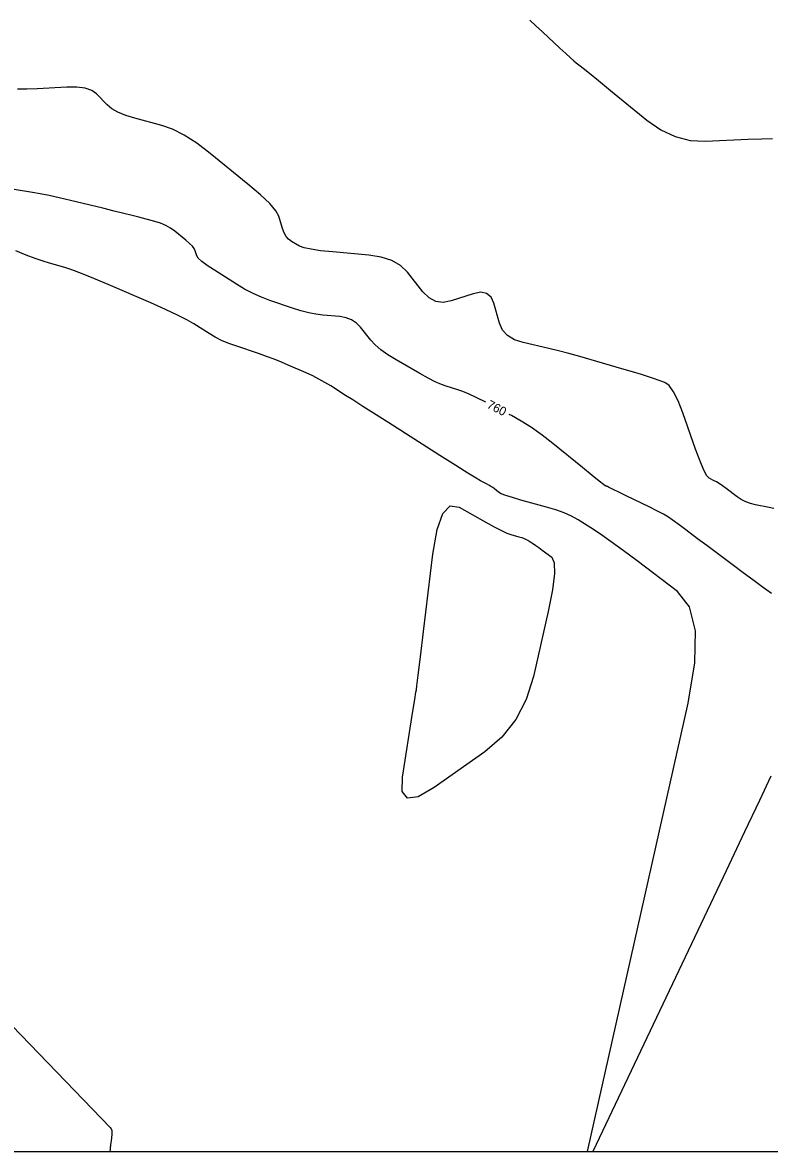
# Model space of a CAD drawing. Extents: x 2082232 to 2083549, y 592624 to 593832.
# Drawn here: x 2082457.3 to 2082517, y 592623.8 to 592714.1 of the extents above; entities that cross this region are included whole.
import ezdxf

# ---------------------------------------------------------------- set-up
doc = ezdxf.new("R2010")
doc.units = 0
for name, color, linetype in [('DT_X_Contour_Major', 7, 'Continuous'), ('DT_X_Contour_Minor', 7, 'Continuous'), ('DT_X_TIN_Hull', 7, 'Continuous')]:
    doc.layers.add(name, color=color, linetype=linetype)

msp = doc.modelspace()

# ---------------------------------------------------------------- linework, layer by layer
at = {"layer": 'DT_X_Contour_Major'}
for points in [[(2082494.35, 592683.709), (2082493.651, 592684.063), (2082493.039, 592684.352), (2082492.533, 592684.567), (2082492.13, 592684.709), (2082491.198, 592684.991), (2082490.803, 592685.134), (2082490.318, 592685.352), (2082489.744, 592685.646), (2082489.08, 592686.015), (2082487.188, 592687.099), (2082486.529, 592687.503), (2082485.971, 592687.901), (2082485.513, 592688.293), (2082485.156, 592688.679), (2082484.339, 592689.7), (2082484.005, 592690.041), (2082483.619, 592690.298), (2082483.18, 592690.47), (2082482.689, 592690.559), (2082481.307, 592690.682), (2082480.768, 592690.751), (2082480.188, 592690.866), (2082479.568, 592691.027), (2082478.906, 592691.233), (2082477.087, 592691.846), (2082476.408, 592692.099), (2082475.735, 592692.4), (2082475.067, 592692.749), (2082474.405, 592693.146), (2082472.648, 592694.268), (2082472.065, 592694.655), (2082471.636, 592694.976), (2082471.36, 592695.23), (2082471.238, 592695.418), (2082471.116, 592695.829), (2082471.035, 592695.997), (2082470.883, 592696.193), (2082470.661, 592696.417), (2082470.368, 592696.669), (2082469.493, 592697.379), (2082469.146, 592697.628), (2082468.762, 592697.842), (2082468.341, 592698.021), (2082467.883, 592698.165), (2082466.611, 592698.502), (2082466.073, 592698.642), (2082465.412, 592698.809), (2082464.629, 592699.002), (2082463.723, 592699.223), (2082461.146, 592699.847), (2082460.231, 592700.063), (2082459.419, 592700.242), (2082458.711, 592700.386), (2082458.107, 592700.493), (2082456.633, 592700.73)], [(2082517.201, 592668.422), (2082516.473, 592668.953), (2082515.725, 592669.502), (2082514.956, 592670.071), (2082514.167, 592670.658), (2082512.036, 592672.248), (2082511.305, 592672.793), (2082510.712, 592673.236), (2082510.258, 592673.576), (2082509.941, 592673.813), (2082509.279, 592674.309), (2082508.977, 592674.513), (2082508.565, 592674.753), (2082508.045, 592675.028), (2082507.416, 592675.339), (2082505.594, 592676.216), (2082504.992, 592676.507), (2082504.553, 592676.72), (2082504.277, 592676.855), (2082504.164, 592676.914), (2082504.081, 592676.966), (2082504.05, 592676.984), (2082504.022, 592676.999), (2082503.995, 592677.01), (2082503.97, 592677.019), (2082503.905, 592677.036), (2082503.773, 592677.132), (2082503.426, 592677.405), (2082502.863, 592677.857), (2082502.085, 592678.486), (2082499.724, 592680.403), (2082498.853, 592681.081), (2082498.011, 592681.68), (2082497.199, 592682.198), (2082496.416, 592682.637), (2082496.214, 592682.742)]]:
    msp.add_lwpolyline(points, dxfattribs=at)
at = {"layer": 'DT_X_Contour_Minor'}
for points in [[(2082497.872, 592714.264), (2082498.368, 592713.809), (2082498.883, 592713.331), (2082500.284, 592712.027), (2082500.759, 592711.587), (2082501.133, 592711.247), (2082501.408, 592711.006), (2082501.582, 592710.864), (2082501.913, 592710.618), (2082502.158, 592710.426), (2082502.644, 592710.033), (2082503.372, 592709.44), (2082504.341, 592708.646), (2082507.246, 592706.262), (2082508.357, 592705.486), (2082509.51, 592704.949), (2082510.706, 592704.65), (2082511.945, 592704.588), (2082515.307, 592704.741), (2082516.436, 592704.781), (2082517.302, 592704.789)], [(2082517.405, 592675.2), (2082517.031, 592675.288), (2082515.932, 592675.502), (2082515.53, 592675.603), (2082515.151, 592675.744), (2082514.793, 592675.927), (2082514.457, 592676.15), (2082513.591, 592676.8), (2082513.287, 592677.023), (2082513.026, 592677.203), (2082512.809, 592677.34), (2082512.634, 592677.435), (2082512.224, 592677.633), (2082512.041, 592677.833), (2082511.8, 592678.288), (2082511.502, 592678.996), (2082511.145, 592679.958), (2082510.116, 592682.861), (2082509.736, 592683.828), (2082509.369, 592684.554), (2082509.015, 592685.038), (2082508.672, 592685.28), (2082507.776, 592685.602), (2082507.366, 592685.741), (2082506.809, 592685.919), (2082506.104, 592686.134), (2082505.252, 592686.387), (2082502.783, 592687.113), (2082501.877, 592687.373), (2082501.01, 592687.609), (2082500.181, 592687.821), (2082499.392, 592688.008), (2082497.34, 592688.476), (2082496.645, 592688.704), (2082496.1, 592689.039), (2082495.706, 592689.479), (2082495.462, 592690.026), (2082495.01, 592691.624), (2082494.78, 592692.121), (2082494.426, 592692.414), (2082493.95, 592692.503), (2082493.352, 592692.388), (2082491.591, 592691.809), (2082490.955, 592691.692), (2082490.366, 592691.776), (2082489.825, 592692.061), (2082489.332, 592692.547), (2082488.081, 592694.109), (2082487.536, 592694.634), (2082486.839, 592695.036), (2082485.99, 592695.315), (2082484.988, 592695.473), (2082482.115, 592695.729), (2082481.141, 592695.83), (2082480.375, 592695.942), (2082479.816, 592696.065), (2082479.465, 592696.199), (2082478.806, 592696.571), (2082478.575, 592696.739), (2082478.38, 592696.965), (2082478.218, 592697.249), (2082478.091, 592697.591), (2082477.797, 592698.58), (2082477.559, 592699.019), (2082477.068, 592699.594), (2082476.322, 592700.305), (2082475.322, 592701.152), (2082472.315, 592703.592), (2082471.228, 592704.419), (2082470.22, 592705.071), (2082469.293, 592705.548), (2082468.446, 592705.85), (2082466.294, 592706.42), (2082465.549, 592706.648), (2082464.928, 592706.903), (2082464.431, 592707.186), (2082464.057, 592707.497), (2082463.226, 592708.363), (2082462.843, 592708.641), (2082462.316, 592708.825), (2082461.646, 592708.916), (2082460.833, 592708.914), (2082458.472, 592708.783), (2082457.636, 592708.751), (2082456.899, 592708.751)], [(2082502.491, 592623.798), (2082510.535, 592659.638), (2082511.081, 592662.865), (2082511.124, 592665.431), (2082510.664, 592667.338), (2082509.7, 592668.584), (2082506.458, 592671.026), (2082505.333, 592671.866), (2082504.389, 592672.554), (2082503.627, 592673.09), (2082503.046, 592673.474), (2082501.738, 592674.296), (2082501.213, 592674.592), (2082500.618, 592674.863), (2082499.954, 592675.109), (2082499.22, 592675.33), (2082497.17, 592675.887), (2082496.482, 592676.082), (2082495.954, 592676.251), (2082495.587, 592676.393), (2082495.381, 592676.508), (2082495.047, 592676.779), (2082494.914, 592676.881), (2082494.765, 592676.981), (2082494.601, 592677.08), (2082494.421, 592677.178), (2082493.921, 592677.437), (2082493.579, 592677.636), (2082492.926, 592678.037), (2082491.964, 592678.641), (2082490.692, 592679.448), (2082486.886, 592681.87), (2082485.582, 592682.701), (2082484.522, 592683.375), (2082483.708, 592683.892), (2082483.139, 592684.254), (2082481.949, 592685.01), (2082481.492, 592685.287), (2082481.011, 592685.553), (2082480.509, 592685.808), (2082479.984, 592686.05), (2082478.553, 592686.683), (2082478.002, 592686.918), (2082477.422, 592687.148), (2082476.812, 592687.374), (2082476.174, 592687.596), (2082474.434, 592688.182), (2082473.806, 592688.411), (2082473.227, 592688.657), (2082472.698, 592688.921), (2082472.219, 592689.202), (2082471.007, 592689.976), (2082470.451, 592690.298), (2082469.689, 592690.685), (2082468.724, 592691.136), (2082467.554, 592691.651), (2082464.16, 592693.112), (2082462.989, 592693.607), (2082462.02, 592693.999), (2082461.253, 592694.288), (2082460.688, 592694.472), (2082459.451, 592694.826), (2082458.936, 592694.987), (2082458.318, 592695.206), (2082457.597, 592695.481), (2082456.774, 592695.814)], [(2082490.237, 592652.898), (2082488.944, 592652.149), (2082488.088, 592652.039), (2082487.669, 592652.569), (2082487.689, 592653.739), (2082488.533, 592659.015), (2082488.682, 592659.949), (2082488.772, 592660.512), (2082488.803, 592660.705), (2082488.805, 592660.725), (2082488.841, 592661.021), (2082488.947, 592661.895), (2082489.122, 592663.347), (2082489.368, 592665.377), (2082490.115, 592671.56), (2082490.458, 592673.534), (2082490.926, 592674.818), (2082491.518, 592675.412), (2082492.236, 592675.317), (2082494.315, 592674.142), (2082495.028, 592673.748), (2082495.606, 592673.448), (2082496.051, 592673.242), (2082496.361, 592673.129), (2082497.01, 592672.953), (2082497.238, 592672.886), (2082497.433, 592672.817), (2082497.598, 592672.746), (2082497.731, 592672.674), (2082498.043, 592672.477), (2082498.181, 592672.386), (2082498.363, 592672.258), (2082498.588, 592672.094), (2082498.857, 592671.893), (2082499.63, 592671.31), (2082499.829, 592670.876), (2082499.847, 592670.009), (2082499.682, 592668.709), (2082499.336, 592666.978), (2082498.17, 592661.783), (2082497.599, 592659.945), (2082496.758, 592658.327), (2082495.649, 592656.928), (2082494.271, 592655.749), (2082490.237, 592652.898)], [(2082517.166, 592653.802), (2082516.254, 592651.874), (2082515.059, 592649.351), (2082513.581, 592646.232), (2082511.818, 592642.518), (2082502.931, 592623.798)], [(2082455.759, 592634.594), (2082464.3, 592625.706), (2082464.378, 592625.598), (2082464.428, 592625.468), (2082464.449, 592625.316), (2082464.441, 592625.142), (2082464.381, 592624.648), (2082464.361, 592624.482), (2082464.346, 592624.355), (2082464.335, 592624.266), (2082464.329, 592624.216), (2082464.319, 592624.133), (2082464.315, 592624.101), (2082464.31, 592624.066), (2082464.305, 592624.029), (2082464.298, 592623.989), (2082464.268, 592623.798)]]:
    msp.add_lwpolyline(points, dxfattribs=at)
at = {"layer": 'DT_X_TIN_Hull'}
msp.add_lwpolyline([(2082452.237, 592623.798), (2082463.184, 592623.798), (2082464.015, 592623.798), (2082464.129, 592623.798), (2082475.544, 592623.798), (2082499.256, 592623.798), (2082502.644, 592623.798), (2082503.834, 592623.798), (2082506.493, 592623.798), (2082531.833, 592623.798)], dxfattribs=at)

# ---------------------------------------------------------------- texts
at = {"layer": 'DT_X_Contour_Major'}
msp.add_text('760', height=0.7, rotation=332.57524, dxfattribs=at).set_placement((2082494.387, 592683.295))

doc.saveas('drawing.dxf')
